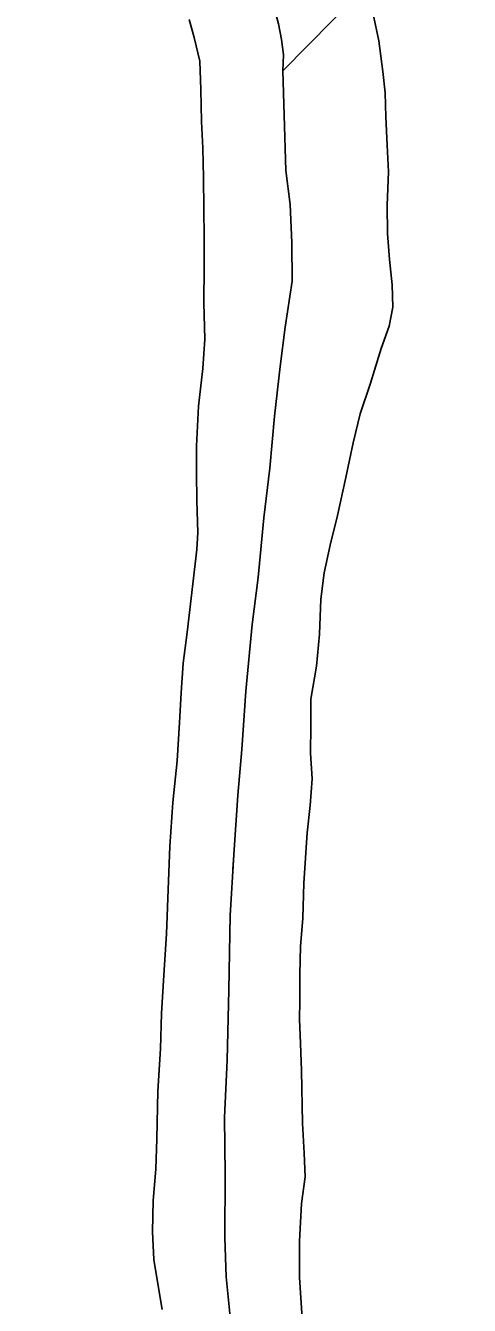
# Model space of a CAD drawing. Extents: x -939622 to -934222, y 1383701 to 1385301.
# Drawn here: x -936398.2 to -936395.45, y 1384872.83 to 1384880.76 of the extents above; entities that cross this region are included whole.
import ezdxf

# ---------------------------------------------------------------- set-up
doc = ezdxf.new("R2010")
doc.units = 0
doc.layers.add('Level 2', color=7, linetype='Continuous')
doc.layers.add('Level 9', color=7, linetype='Continuous')

msp = doc.modelspace()

# ---------------------------------------------------------------- linework, layer by layer
at = {"layer": 'Level 2'}
for points in [[(-936398.203, 1384884.6925), (-936398.0324, 1384884.4283), (-936397.8302, 1384884.0364), (-936397.686, 1384883.7401), (-936397.5687, 1384883.4285), (-936397.4547, 1384883.15), (-936397.3621, 1384882.9043), (-936397.2787, 1384882.6826), (-936397.171, 1384882.428), (-936397.1029, 1384882.2362), (-936397.0042, 1384881.9816), (-936396.936, 1384881.7747), (-936396.8403, 1384881.5231), (-936396.7967, 1384881.3791), (-936396.7497, 1384881.1901), (-936396.7121, 1384881.0491), (-936396.6653, 1384880.8812), (-936396.6372, 1384880.7732), (-936396.6181, 1384880.6771), (-936396.6051, 1384880.581), (-936396.61, 1384880.4817), (-936395.842, 1384881.263), (-936392.3957, 1384884.8524)], [(-936398.203, 1384884.6925), (-936398.0324, 1384884.4283), (-936397.8302, 1384884.0364), (-936397.686, 1384883.7401), (-936397.5687, 1384883.4285), (-936397.4547, 1384883.15), (-936397.3621, 1384882.9043), (-936397.2787, 1384882.6826), (-936397.171, 1384882.428), (-936397.1029, 1384882.2362), (-936397.0042, 1384881.9816), (-936396.936, 1384881.7747), (-936396.8403, 1384881.5231), (-936396.7967, 1384881.3791), (-936396.7497, 1384881.1901), (-936396.7121, 1384881.0491), (-936396.6653, 1384880.8812), (-936396.6372, 1384880.7732), (-936396.6181, 1384880.6771), (-936396.6051, 1384880.581), (-936396.61, 1384880.4817), (-936395.842, 1384881.263), (-936392.3957, 1384884.8524)], [(-936398.203, 1384884.6925), (-936398.0324, 1384884.4283), (-936397.8302, 1384884.0364), (-936397.686, 1384883.7401), (-936397.5687, 1384883.4285), (-936397.4547, 1384883.15), (-936397.3621, 1384882.9043), (-936397.2787, 1384882.6826), (-936397.171, 1384882.428), (-936397.1029, 1384882.2362), (-936397.0042, 1384881.9816), (-936396.936, 1384881.7747), (-936396.8403, 1384881.5231), (-936396.7967, 1384881.3791), (-936396.7497, 1384881.1901), (-936396.7121, 1384881.0491), (-936396.6653, 1384880.8812), (-936396.6372, 1384880.7732), (-936396.6181, 1384880.6771), (-936396.6051, 1384880.581), (-936396.61, 1384880.4817), (-936395.842, 1384881.263), (-936392.6868, 1384884.5492)], [(-936396.61, 1384880.4817), (-936396.601, 1384880.208), (-936396.5913, 1384879.8652), (-936396.565, 1384879.6549), (-936396.5534, 1384879.4173), (-936396.5508, 1384879.1797), (-936396.5956, 1384878.8934), (-936396.626, 1384878.6494), (-936396.6616, 1384878.3422), (-936396.691, 1384878.02), (-936396.7267, 1384877.7128), (-936396.7616, 1384877.3424), (-936396.8004, 1384877.0502), (-936396.8378, 1384876.6376), (-936396.8639, 1384876.2764), (-936396.8878, 1384875.9933), (-936396.9137, 1384875.623), (-936396.9366, 1384875.2468), (-936396.9435, 1384874.7864), (-936396.9538, 1384874.3501), (-936396.9709, 1384873.9949), (-936396.967, 1384873.643), (-936396.9687, 1384873.2489), (-936396.9601, 1384873.0083), (-936396.9364, 1384872.7589)], [(-936396.61, 1384880.4817), (-936396.601, 1384880.208), (-936396.5913, 1384879.8652), (-936396.565, 1384879.6549), (-936396.5534, 1384879.4173), (-936396.5508, 1384879.1797), (-936396.5956, 1384878.8934), (-936396.626, 1384878.6494), (-936396.6616, 1384878.3422), (-936396.691, 1384878.02), (-936396.7267, 1384877.7128), (-936396.7616, 1384877.3424), (-936396.8004, 1384877.0502), (-936396.8378, 1384876.6376), (-936396.8639, 1384876.2764), (-936396.8878, 1384875.9933), (-936396.9137, 1384875.623), (-936396.9366, 1384875.2468), (-936396.9435, 1384874.7864), (-936396.9538, 1384874.3501), (-936396.9709, 1384873.9949), (-936396.967, 1384873.643), (-936396.9687, 1384873.2489), (-936396.9601, 1384873.0083), (-936396.9364, 1384872.7589)], [(-936396.61, 1384880.4817), (-936396.601, 1384880.208), (-936396.5913, 1384879.8652), (-936396.565, 1384879.6549), (-936396.5534, 1384879.4173), (-936396.5508, 1384879.1797), (-936396.5956, 1384878.8934), (-936396.626, 1384878.6494), (-936396.6616, 1384878.3422), (-936396.691, 1384878.02), (-936396.7267, 1384877.7128), (-936396.7616, 1384877.3424), (-936396.8004, 1384877.0502), (-936396.8378, 1384876.6376), (-936396.8639, 1384876.2764), (-936396.8878, 1384875.9933), (-936396.9137, 1384875.623), (-936396.9192, 1384875.532)]]:
    msp.add_lwpolyline(points, dxfattribs=at)
at = {"layer": 'Level 9'}
for points in [[(-936397.1892, 1384880.8003), (-936397.158, 1384880.6894), (-936397.1234, 1384880.5423), (-936397.1185, 1384880.3679), (-936397.1133, 1384880.1694), (-936397.1055, 1384880.0041), (-936397.1005, 1384879.8206), (-936397.0984, 1384879.6281), (-936397.0965, 1384879.4506), (-936397.0975, 1384879.2701), (-936397.098, 1384879.0445), (-936397.0925, 1384878.8189), (-936397.1056, 1384878.6383), (-936397.133, 1384878.4033), (-936397.1453, 1384878.1565), (-936397.1435, 1384877.9911), (-936397.1416, 1384877.8166), (-936397.1364, 1384877.6212), (-936397.1413, 1384877.5158), (-936397.2016, 1384877.0008), (-936397.2265, 1384876.811), (-936397.2395, 1384876.6273), (-936397.2495, 1384876.4437), (-936397.2649, 1384876.2059), (-936397.292, 1384875.9469), (-936397.3101, 1384875.6759), (-936397.3191, 1384875.4081), (-936397.3311, 1384875.1342), (-936397.3463, 1384874.8784), (-936397.3617, 1384874.6405), (-936397.3683, 1384874.4209), (-936397.3834, 1384874.159), (-936397.3892, 1384873.8641), (-936397.3961, 1384873.6745), (-936397.412, 1384873.4818), (-936397.4159, 1384873.2862), (-936397.408, 1384873.1148), (-936397.3855, 1384872.9767), (-936397.3566, 1384872.8055)], [(-936397.1892, 1384880.8003), (-936397.158, 1384880.6894), (-936397.1234, 1384880.5423), (-936397.1185, 1384880.3679), (-936397.1133, 1384880.1694), (-936397.1055, 1384880.0041), (-936397.1005, 1384879.8206), (-936397.0984, 1384879.6281), (-936397.0965, 1384879.4506), (-936397.0975, 1384879.2701), (-936397.098, 1384879.0445), (-936397.0925, 1384878.8189), (-936397.1056, 1384878.6383), (-936397.133, 1384878.4033), (-936397.1453, 1384878.1565), (-936397.1435, 1384877.9911), (-936397.1416, 1384877.8166), (-936397.1364, 1384877.6212), (-936397.1413, 1384877.5158), (-936397.2016, 1384877.0008), (-936397.2265, 1384876.811), (-936397.2395, 1384876.6273), (-936397.2495, 1384876.4437), (-936397.2649, 1384876.2059), (-936397.292, 1384875.9469), (-936397.3101, 1384875.6759), (-936397.3191, 1384875.4081), (-936397.3311, 1384875.1342), (-936397.3463, 1384874.8784), (-936397.3617, 1384874.6405), (-936397.3683, 1384874.4209), (-936397.3834, 1384874.159), (-936397.3892, 1384873.8641), (-936397.3961, 1384873.6745), (-936397.412, 1384873.4818), (-936397.4159, 1384873.2862), (-936397.408, 1384873.1148), (-936397.3855, 1384872.9767), (-936397.3566, 1384872.8055)], [(-936397.1892, 1384880.8003), (-936397.158, 1384880.6894), (-936397.1234, 1384880.5423), (-936397.1185, 1384880.3679), (-936397.1133, 1384880.1694), (-936397.1055, 1384880.0041), (-936397.1005, 1384879.8206), (-936397.0984, 1384879.6281), (-936397.0965, 1384879.4506), (-936397.0975, 1384879.2701), (-936397.098, 1384879.0445), (-936397.0925, 1384878.8189), (-936397.1056, 1384878.6383), (-936397.133, 1384878.4033), (-936397.1453, 1384878.1565), (-936397.1435, 1384877.9911), (-936397.1416, 1384877.8166), (-936397.1364, 1384877.6212), (-936397.1413, 1384877.5158), (-936397.2016, 1384877.0008), (-936397.2265, 1384876.811), (-936397.2395, 1384876.6273), (-936397.2495, 1384876.4437), (-936397.2649, 1384876.2059), (-936397.292, 1384875.9469), (-936397.3101, 1384875.6759), (-936397.3191, 1384875.4081), (-936397.3215, 1384875.3532)], [(-936396.0502, 1384880.8336), (-936396.0154, 1384880.6685), (-936395.9893, 1384880.4793), (-936395.9759, 1384880.3471), (-936395.9712, 1384880.1967), (-936395.9633, 1384880.0223), (-936395.9555, 1384879.8569), (-936395.9623, 1384879.6493), (-936395.9604, 1384879.4748), (-936395.9496, 1384879.3125), (-936395.9329, 1384879.1563), (-936395.9284, 1384879.0179), (-936395.9511, 1384878.9004), (-936396.0005, 1384878.7614), (-936396.0672, 1384878.5471), (-936396.131, 1384878.3569), (-936396.174, 1384878.176), (-936396.2197, 1384877.9619), (-936396.2711, 1384877.7267), (-936396.317, 1384877.5427), (-936396.3541, 1384877.3708), (-936396.3733, 1384877.2082), (-936396.383, 1384876.9915), (-936396.4018, 1384876.7927), (-936396.4355, 1384876.5878), (-936396.4367, 1384876.4223), (-936396.4379, 1384876.2539), (-936396.4271, 1384876.0945), (-936396.4403, 1384875.9289), (-936396.4595, 1384875.7603), (-936396.48, 1384875.4472), (-936396.4867, 1384875.2305), (-936396.4997, 1384875.0559), (-936396.5039, 1384874.8844), (-936396.505, 1384874.7159), (-936396.5068, 1384874.6046), (-936396.4992, 1384874.4542), (-936396.4943, 1384874.2858), (-936396.4878, 1384873.961), (-936396.4767, 1384873.7746), (-936396.4721, 1384873.6273), (-936396.4943, 1384873.4616), (-936396.5068, 1384873.2298), (-936396.5073, 1384873.0042), (-936396.4895, 1384872.7517)], [(-936396.0502, 1384880.8336), (-936396.0154, 1384880.6685), (-936395.9893, 1384880.4793), (-936395.9759, 1384880.3471), (-936395.9712, 1384880.1967), (-936395.9633, 1384880.0223), (-936395.9555, 1384879.8569), (-936395.9623, 1384879.6493), (-936395.9604, 1384879.4748), (-936395.9496, 1384879.3125), (-936395.9329, 1384879.1563), (-936395.9284, 1384879.0179), (-936395.9511, 1384878.9004), (-936396.0005, 1384878.7614), (-936396.0672, 1384878.5471), (-936396.131, 1384878.3569), (-936396.174, 1384878.176), (-936396.2197, 1384877.9619), (-936396.2711, 1384877.7267), (-936396.317, 1384877.5427), (-936396.3541, 1384877.3708), (-936396.3733, 1384877.2082), (-936396.383, 1384876.9915), (-936396.4018, 1384876.7927), (-936396.4355, 1384876.5878), (-936396.4367, 1384876.4223), (-936396.4379, 1384876.2539), (-936396.4271, 1384876.0945), (-936396.4403, 1384875.9289), (-936396.4595, 1384875.7603), (-936396.48, 1384875.4472), (-936396.4867, 1384875.2305), (-936396.4997, 1384875.0559), (-936396.5039, 1384874.8844), (-936396.505, 1384874.7159), (-936396.5068, 1384874.6046), (-936396.4992, 1384874.4542), (-936396.4943, 1384874.2858), (-936396.4878, 1384873.961), (-936396.4767, 1384873.7746), (-936396.4721, 1384873.6273), (-936396.4943, 1384873.4616), (-936396.5068, 1384873.2298), (-936396.5073, 1384873.0042), (-936396.4895, 1384872.7517)], [(-936396.0502, 1384880.8336), (-936396.0154, 1384880.6685), (-936395.9893, 1384880.4793), (-936395.9759, 1384880.3471), (-936395.9712, 1384880.1967), (-936395.9633, 1384880.0223), (-936395.9555, 1384879.8569), (-936395.9623, 1384879.6493), (-936395.9604, 1384879.4748), (-936395.9496, 1384879.3125), (-936395.9329, 1384879.1563), (-936395.9284, 1384879.0179), (-936395.9511, 1384878.9004), (-936396.0005, 1384878.7614), (-936396.0672, 1384878.5471), (-936396.131, 1384878.3569), (-936396.174, 1384878.176), (-936396.2197, 1384877.9619), (-936396.2711, 1384877.7267), (-936396.317, 1384877.5427), (-936396.3541, 1384877.3708), (-936396.3733, 1384877.2082), (-936396.383, 1384876.9915), (-936396.4018, 1384876.7927), (-936396.4355, 1384876.5878), (-936396.4367, 1384876.4223), (-936396.4379, 1384876.2539), (-936396.4271, 1384876.0945), (-936396.4403, 1384875.9289), (-936396.4595, 1384875.7603), (-936396.4611, 1384875.7356)]]:
    msp.add_lwpolyline(points, dxfattribs=at)

doc.saveas('drawing.dxf')
